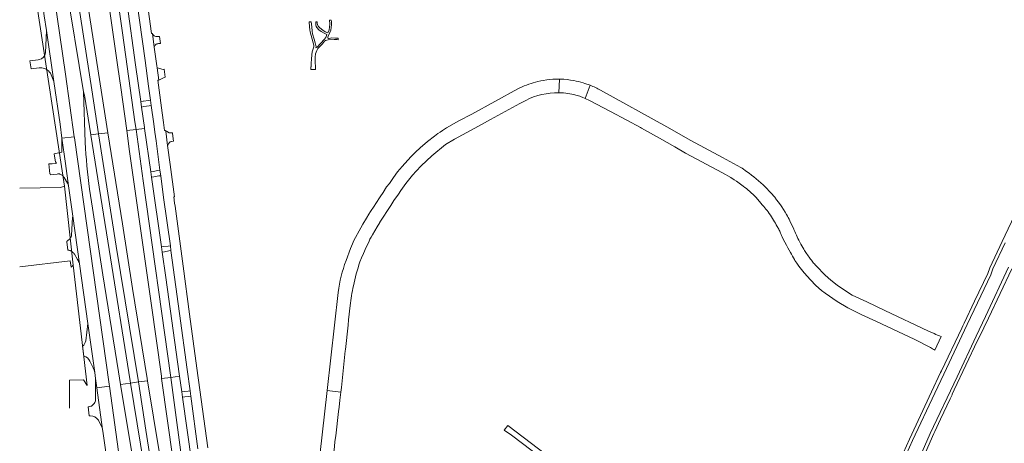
# Model space of a CAD drawing. Extents: x 148869 to 161638, y 453607 to 469810.
# Tile 603 of 656: x 153719 to 154112, y 466179 to 466348. Entities that reach past the tile are written whole.
import ezdxf
from ezdxf.lldxf.tags import DXFTag

# ---------------------------------------------------------------- set-up
doc = ezdxf.new("R2010")
doc.units = 0
for name, color, linetype, lineweight in [('B-OI-RI-DRUKLEIDING-G-niet meenemen', 190, 'RI-PERS', 18), ('B-RO-VH-VERHARDING_ASFALT-GV', 251, 'CONTINUOUS', 18), ('B-RO-VH-VERHARDING_FUNDERING_ZAND-GV', 251, 'CONTINUOUS', 18), ('B-RO-VH-VERHARDING_GESLOTEN-GV', 251, 'CONTINUOUS', 18), ('B-RO-VH-VERHARDING_OPEN-GV', 251, 'CONTINUOUS', 18), ('B-RO-VH-VERHARDING_STRAATBAKSTEEN-GV', 251, 'CONTINUOUS', 18)]:
    doc.layers.add(name, color=color, linetype=linetype, lineweight=lineweight)
tags = doc.linetypes.add('RI-PERS', pattern='A,7,-2,["P",Standard,S=1.8,R=0,X=-0.5,Y=-0.9],-2,7,-2,[102,NLCS.SHX,S=1,R=180,X=0,Y=0],-2', length=22).pattern_tags.tags
tags[6] = DXFTag(74, 10)

msp = doc.modelspace()

# ---------------------------------------------------------------- linework, layer by layer
at = {"layer": 'B-OI-RI-DRUKLEIDING-G-niet meenemen'}
for p, q in [((153726.34, 466354.02), (153737.4, 466281.6)), ((153735.75, 466281.16), (153719.48, 466280.8)), ((153737.4, 466281.6), (153735.75, 466281.16)), ((153737.4, 466281.6), (153740.85, 466250.12)), ((153739.58, 466251.86), (153719.48, 466249.5)), ((153739.98, 466249.29), (153739.58, 466251.86)), ((153740.85, 466250.12), (153739.98, 466249.29)), ((153740.85, 466250.12), (153746.4, 466202.2)), ((153744.97, 466204.34), (153739.31, 466204.24)), ((153739.31, 466204.24), (153739.31, 466193.15)), ((153746.4, 466202.2), (153744.97, 466204.34))]:
    msp.add_line(p, q, dxfattribs=at)
at = {"layer": 'B-RO-VH-VERHARDING_ASFALT-GV', "flags": 128}
for points in [[(153764.96, 466364.63), (153767.29, 466347.82), (153769.54, 466331.77), (153770.95, 466321.49), (153771.72, 466315.96), (153771.96, 466313.86), (153772.97, 466306.5), (153773.42, 466303.2), (153773.9, 466299.67), (153775.43, 466288.01), (153775.75, 466285.82), (153776.92, 466277.15), (153779.61, 466257.88), (153779.83, 466255.99), (153783.24, 466230.84), (153786.3, 466208.52), (153787.47, 466200.01), (153787.75, 466197.9), (153790.61, 466176.81)], [(153794.54, 466177.3), (153791.39, 466200.38), (153790.21, 466209.02), (153787.25, 466230.61), (153784.7, 466249.74), (153781.47, 466273.67), (153781.31, 466274.84), (153780.98, 466277.33), (153781.31, 466277.4), (153779.55, 466290.31), (153778.53, 466297.81), (153777.77, 466303.57), (153777.73, 466303.9), (153777.33, 466303.84), (153776.9, 466306.97), (153776.37, 466310.92), (153774.87, 466321.93), (153774.6, 466323.86), (153774.96, 466323.91), (153774.31, 466328.83), (153774.21, 466329.57), (153773.18, 466337.09), (153772.44, 466342.53), (153772.1, 466342.48), (153770.74, 466352.21)], [(153934.7, 466318.91), (153934.87, 466324.33), (153934.12, 466324.34), (153932.21, 466324.26), (153930.78, 466324.15), (153929.83, 466324.03), (153928.42, 466323.82), (153927.48, 466323.65), (153926.31, 466323.39), (153925.39, 466323.16)], [(153935.37, 466324.32), (153934.87, 466324.33), (153934.7, 466318.91), (153934.95, 466318.9)], [(153943.59, 466317.3), (153943.96, 466317.16), (153945.1, 466316.64), (153947.16, 466321.86)], [(153947.16, 466321.86), (153945.1, 466316.64), (153946.86, 466315.83), (153955.32, 466311.41), (153961.77, 466307.92), (153967.19, 466304.99), (153967.68, 466304.72), (153974.86, 466300.73), (153980.89, 466297.37), (153985.22, 466294.86), (154000, 466286.9), (154003.33, 466285.11), (154004.67, 466284.2), (154005.5, 466283.63), (154007.62, 466282.1)], [(153918.25, 466320.41), (153899.89, 466310.42), (153894.78, 466307.64), (153889.87, 466304.96), (153888.2, 466303.81), (153887.24, 466303.15), (153886.42, 466302.66), (153884.97, 466301.64), (153882.28, 466299.5), (153879.33, 466296.9), (153877.46, 466295.23), (153876.71, 466294.39), (153875.56, 466293.31), (153872.14, 466289.53), (153870.3, 466287.29), (153868.62, 466285.1), (153867.09, 466282.76), (153865.93, 466281.32), (153864.52, 466279.1), (153863.32, 466277.41), (153861.66, 466274.79), (153860.9, 466273.71), (153859.46, 466271.53), (153858.88, 466270.45), (153857.85, 466268.93), (153856.43, 466266.5), (153855.57, 466265.04), (153852.85, 466259.92), (153852.29, 466258.59), (153851.52, 466256.71), (153849.71, 466251.97)], [(154007.31, 466289.07), (154000, 466293.01), (153987.39, 466299.82), (153977.72, 466305.27), (153951.27, 466319.91)], [(153855.26, 466251.4), (153855.91, 466253), (153856.63, 466254.78), (153857.72, 466257.33), (153858.76, 466259.36), (153859.27, 466260.47), (153859.73, 466261.23), (153860.26, 466262.26), (153862.11, 466265.39), (153863.17, 466267.18), (153863.22, 466267.27), (153867.54, 466273.94), (153868.81, 466275.88), (153870.64, 466278.44), (153871.62, 466279.88), (153873.61, 466282.66), (153876.3, 466285.97), (153877.68, 466287.58), (153877.69, 466287.58), (153877.7, 466287.61), (153879.7, 466289.79), (153883.92, 466293.78), (153889.43, 466298.21), (153892.99, 466300.39), (153902.53, 466305.57), (153907.34, 466308.17), (153919.13, 466314.57), (153921.43, 466315.82)], [(154020.03, 466278.17), (154018.78, 466279.51), (154017.51, 466280.84), (154016.2, 466282.12), (154015.3, 466282.95), (154014.39, 466283.76), (154013.46, 466284.56), (154012.52, 466285.33), (154011.56, 466286.09), (154010.58, 466286.82), (154009.59, 466287.54), (154007.82, 466288.76)], [(154010.14, 466280.15), (154010.84, 466279.56), (154011.58, 466278.87), (154012.03, 466278.46), (154013.4, 466277.07), (154015.27, 466274.87), (154015.8, 466274.25), (154016.43, 466273.48)], [(154025.51, 466270.35), (154024.96, 466271.3), (154023.59, 466273.37), (154023.34, 466273.75), (154022.3, 466275.26), (154021.57, 466276.23), (154020.81, 466277.19), (154020.2, 466277.92)], [(154018.21, 466271.35), (154018.66, 466270.7)], [(154117.64, 466272.52), (154111.52, 466259.59), (154106.65, 466249.09), (154105.84, 466246.83), (154100.49, 466235.74), (154096.42, 466227.04), (154095.89, 466225.91), (154095.45, 466225), (154087.36, 466207.98), (154087.02, 466207.26), (154083.42, 466199.65), (154074.6, 466180.67), (154063.8, 466156.84)], [(154028.86, 466263.53), (154028.48, 466264.38), (154028.42, 466264.52), (154026.85, 466267.84)], [(154021.79, 466265.61), (154022.41, 466264.45)], [(154023.98, 466261.02), (154024.9, 466259.29), (154025.51, 466258.12), (154026.07, 466257.07), (154027.08, 466255.16)], [(154112.74, 466259.01), (154107.92, 466248.63), (154107.08, 466246.3), (154101.69, 466235.13), (154097.65, 466226.47), (154088.24, 466206.68), (154084.66, 466199.11), (154075.84, 466180.15), (154065.04, 466156.3), (154059.44, 466142.68), (154064.56, 466140.58), (154073.21, 466161), (154082.87, 466182.97), (154093.64, 466205.55), (154101.15, 466221.84), (154104.91, 466229.61), (154114.17, 466249.29)], [(154065.04, 466156.3), (154075.84, 466180.15), (154084.66, 466199.11), (154088.24, 466206.68), (154097.65, 466226.47), (154101.69, 466235.13), (154107.08, 466246.3), (154107.92, 466248.63), (154112.74, 466259.01)], [(154032.42, 466256.47), (154031.67, 466257.79)], [(154028.68, 466252.37), (154028.88, 466252.05), (154029.66, 466250.87), (154030.49, 466249.72), (154032.55, 466247.1), (154035.15, 466244.22), (154037.23, 466242), (154039.52, 466240.06)], [(154084.44, 466222.9), (154082.14, 466223.82), (154064.71, 466232.03), (154057.51, 466235.54), (154051.74, 466238.15), (154049.44, 466239.59), (154045.72, 466242.12), (154043.18, 466244.16), (154040.99, 466246.14), (154037.29, 466249.89)], [(154114.17, 466249.29), (154104.91, 466229.61), (154101.15, 466221.84), (154093.64, 466205.55), (154082.87, 466182.97), (154073.21, 466161), (154064.56, 466140.58), (154065.8, 466140.07), (154070.13, 466150.26), (154074.45, 466160.46), (154084.33, 466182.97), (154084.76, 466183.83), (154087.03, 466188.71), (154090.83, 466196.88), (154091.57, 466198.47), (154091.67, 466198.69), (154092.43, 466200.34), (154101.78, 466220.03), (154102.37, 466221.27), (154106.13, 466229.03), (154115.39, 466248.72)], [(153846.6, 466239.27), (153842.21, 466200.12), (153847.64, 466199.51), (153847.85, 466201.29), (153849.42, 466215.9), (153849.48, 466216.45), (153850.53, 466226.17), (153850.75, 466228.27), (153851.37, 466233.99)], [(154039.52, 466240.06), (154040.88, 466238.99), (154045.74, 466235.58), (154049.97, 466233.15), (154055.25, 466230.5), (154061.46, 466227.61), (154076.44, 466220.58), (154082.96, 466217.23)], [(154084.65, 466216.25), (154087.26, 466221.74)], [(153844.73, 466174.73), (153844.94, 466176.65), (153845.07, 466177.87), (153845.3, 466179.81), (153845.59, 466182.08), (153846.75, 466191.77), (153846.95, 466193.49), (153847.27, 466196.22), (153847.64, 466199.51), (153842.21, 466200.12), (153839.31, 466174.17)]]:
    msp.add_lwpolyline(points, dxfattribs=at)
at = {"layer": 'B-RO-VH-VERHARDING_ASFALT-GV'}
for points in [[(153925.39, 466323.16, 0.054815), (153918.25, 466320.41)], [(153940.69, 466323.73, 0.038193), (153935.37, 466324.32)], [(153944.39, 466322.83, 0.027351), (153940.69, 466323.73)], [(153947.16, 466321.86, 0.020863), (153944.39, 466322.83)], [(153951.27, 466319.91, 0.032294), (153947.16, 466321.86)], [(153921.43, 466315.82, -0.123245), (153934.7, 466318.91)], [(153934.95, 466318.9, -0.057804), (153941.37, 466317.99)], [(153941.37, 466317.99, -0.021248), (153943.59, 466317.3)], [(154007.82, 466288.76, -0.02548), (154007.31, 466289.07)], [(154007.62, 466282.1, -0.010737), (154010.14, 466280.15)], [(154020.2, 466277.92, -0.013858), (154020.03, 466278.17)], [(154016.43, 466273.48, -0.009229), (154018.21, 466271.35)], [(154018.66, 466270.7, -0.011412), (154020.37, 466268.04)], [(154020.37, 466268.04, -0.010631), (154021.79, 466265.61)], [(154026.85, 466267.84, 0.010202), (154025.51, 466270.35)], [(154022.41, 466264.45, -0.014939), (154023.15, 466262.85)], [(154023.15, 466262.85, 0.015847), (154023.98, 466261.02)], [(154030.1, 466260.8, -0.013277), (154028.86, 466263.53)], [(154031.67, 466257.79, -0.010951), (154030.1, 466260.8)], [(154027.08, 466255.16, 0.008065), (154028.68, 466252.37)], [(154033.53, 466254.73, -0.013319), (154032.42, 466256.47)], [(153849.71, 466251.97, 0.053505), (153846.6, 466239.27)], [(153852.67, 466241.89, -0.028294), (153855.26, 466251.4)], [(154034.86, 466252.86, -0.011943), (154033.53, 466254.73)], [(154036.04, 466251.35, -0.011889), (154034.86, 466252.86)], [(154037.29, 466249.89, -0.012958), (154036.04, 466251.35)], [(153851.37, 466233.99, -0.022897), (153852.67, 466241.89)], [(154087.26, 466221.74, -0.096492), (154084.44, 466222.9)], [(154082.96, 466217.23, -0.065396), (154084.65, 466216.25)]]:
    msp.add_lwpolyline(points, format="xyb", dxfattribs=at)
at = {"layer": 'B-RO-VH-VERHARDING_ASFALT-GV', "flags": 128}
msp.add_lwpolyline([(153932.59, 466169.83), (153932.63, 466172.18), (153914.26, 466186.21), (153912.88, 466184.37), (153915.7, 466182.26), (153931.67, 466170.29)], close=True, dxfattribs=at)
at = {"layer": 'B-RO-VH-VERHARDING_FUNDERING_ZAND-GV', "flags": 128}
msp.add_lwpolyline([(153835.64, 466328.17), (153837.49, 466328.16), (153837.49, 466329.16), (153837.45, 466331.24), (153837.42, 466333.15), (153837.58, 466334.45), (153838.01, 466335.71), (153838.52, 466336.49), (153840.32, 466338.46), (153841.15, 466339.43), (153841.51, 466339.74), (153842.05, 466339.92), (153842.65, 466340.06), (153845.05, 466340.15), (153845.63, 466340.15), (153846.11, 466340.1), (153846.53, 466339.97), (153846.64, 466340.62), (153845.5, 466340.71), (153844.02, 466340.75), (153843.01, 466340.59), (153842.67, 466340.59), (153842.52, 466340.68), (153842.45, 466340.82), (153842.47, 466341.07), (153842.63, 466341.4), (153843.32, 466342.93), (153843.61, 466343.85), (153843.84, 466344.95), (153843.91, 466346.14), (153843.89, 466347.33), (153843.84, 466347.8), (153843.19, 466347.8), (153843.23, 466346.34), (153843.17, 466345.06), (153842.96, 466343.98), (153842.65, 466343.11), (153842.4, 466342.73), (153841.42, 466343.2), (153840.45, 466343.83), (153839.26, 466344.79), (153838.63, 466345.49), (153838.32, 466346.18), (153838.25, 466346.7), (153838.25, 466347.12), (153837.63, 466347.15), (153837.63, 466346.65), (153837.65, 466345.98), (153837.8, 466345.35), (153838.05, 466344.95), (153838.9, 466344.05), (153839.76, 466343.38), (153840.97, 466342.64), (153842.09, 466342.14), (153841.6, 466340.95), (153840.97, 466340.17), (153838.21, 466337.1), (153837.72, 466336.76), (153837.74, 466337.18), (153837.45, 466338.78), (153837.02, 466340.3), (153836.39, 466342.46), (153836.19, 466343.42), (153836.03, 466345.13), (153835.85, 466347.19), (153835.02, 466347.17), (153835.11, 466345.24), (153835.25, 466343.96), (153835.43, 466343.17), (153836.26, 466340.33), (153836.66, 466338.78), (153836.84, 466337.93), (153836.84, 466337.23), (153836.66, 466336.35), (153836.26, 466335.19), (153836.01, 466333.96), (153835.88, 466332.34), (153835.85, 466330.72), (153835.83, 466329.18), (153835.64, 466329.17)], close=True, dxfattribs=at)
at = {"layer": 'B-RO-VH-VERHARDING_GESLOTEN-GV', "flags": 128}
for points in [[(153767.8, 466315.39), (153765.73, 466330.08), (153762.39, 466354.26), (153758.63, 466380.86), (153757.22, 466390.23), (153756.43, 466394.99), (153754.75, 466404.53), (153751.15, 466403.9), (153753.48, 466390.79), (153755.43, 466378.35), (153757.13, 466366.39), (153760.47, 466342.79), (153765.48, 466307.26), (153765.9, 466304.27), (153769.31, 466304.67), (153769.25, 466305.09), (153768.11, 466313.2)], [(153731.51, 466400.44), (153737.96, 466362.17), (153744.93, 466319.3), (153745.39, 466317.87), (153747.9, 466302.15), (153750.99, 466302.51), (153748.27, 466320.06), (153742.6, 466357.07), (153736.27, 466394.89), (153735.08, 466401.07)], [(153754.71, 466302.95), (153746.91, 466352.23), (153740.49, 466392.5), (153739.73, 466397.04), (153739.33, 466399.32), (153738.86, 466401.73), (153735.08, 466401.07), (153736.27, 466394.89), (153742.6, 466357.07), (153748.27, 466320.06), (153750.99, 466302.51)], [(153747.75, 466403.3), (153747.76, 466403.24), (153748.59, 466398.63), (153750.11, 466388.99), (153755.02, 466354.25), (153758.64, 466329.06), (153759.78, 466320.96), (153762.18, 466303.83), (153765.9, 466304.27), (153765.48, 466307.26), (153760.47, 466342.79), (153757.13, 466366.39), (153755.43, 466378.35), (153753.48, 466390.79), (153751.15, 466403.9)], [(153747.9, 466302.15), (153747.93, 466301.95), (153755.13, 466256.4), (153763.62, 466203.97), (153763.76, 466203.12), (153766.83, 466203.55), (153757.92, 466257.75), (153750.99, 466302.51)], [(153770.45, 466204.06), (153770.31, 466204.96), (153764.54, 466240.85), (153760.49, 466266.67), (153754.71, 466302.95), (153750.99, 466302.51), (153757.92, 466257.75), (153766.83, 466203.55)], [(153762.18, 466303.83), (153763.36, 466295.4), (153771.92, 466235), (153776.01, 466205.8), (153776.14, 466204.86), (153779.86, 466205.38), (153768.77, 466283.76), (153765.9, 466304.27)], [(153776.02, 466257.39), (153772.06, 466285.25), (153771.76, 466287.37), (153769.31, 466304.67), (153765.9, 466304.27), (153768.77, 466283.76), (153779.86, 466205.38), (153783.27, 466205.86), (153783.13, 466206.85), (153777.75, 466245.2), (153776.32, 466255.28)], [(153736.34, 466300.79), (153737.8, 466290.7), (153738.97, 466281.78), (153740.7, 466269.62), (153743.3, 466250.66), (153746.7, 466226.88), (153749.43, 466207.32), (153749.72, 466204.86), (153750.23, 466201.22), (153755.26, 466201.92), (153755.15, 466202.72), (153741.3, 466300.97), (153741.24, 466301.36)], [(153770.45, 466204.06), (153766.83, 466203.55), (153769.76, 466184.31), (153773.61, 466160.49), (153778.06, 466131.58), (153782.3, 466104.8), (153785.52, 466105.26), (153785.19, 466107.74), (153786.12, 466107.86), (153783.99, 466120.18), (153781.02, 466138.95), (153776.65, 466166.99), (153775.25, 466175.04)], [(153776.14, 466204.86), (153780.76, 466172.12), (153785.61, 466137.94), (153789.93, 466107.19), (153790.11, 466105.9), (153793.61, 466106.4), (153788.46, 466140.92), (153785.27, 466164.5), (153779.86, 466205.38)], [(153792.59, 466139.85), (153792.29, 466141.95), (153789.99, 466158.04), (153784.44, 466197.49), (153784.14, 466199.61), (153783.27, 466205.86), (153779.86, 466205.38), (153785.27, 466164.5), (153788.46, 466140.92), (153793.61, 466106.4), (153797.26, 466106.91), (153797.07, 466108.3), (153794.71, 466124.99)], [(153757.34, 466150.31), (153757.87, 466146.1), (153760.42, 466127.64), (153761.44, 466119.6), (153762.19, 466112.84), (153762.63, 466108.35), (153763.16, 466102.49), (153768.14, 466102.94), (153768.06, 466103.79), (153767.71, 466107.77), (153767.34, 466111.71), (153767.15, 466113.58), (153766.93, 466115.45), (153765.31, 466128.58), (153764.72, 466133.17), (153763.53, 466142.01), (153755.26, 466201.92), (153750.23, 466201.22), (153752.56, 466184.64), (153752.65, 466183.97), (153755.57, 466163.28), (153755.74, 466163.32), (153757.55, 466150.28)]]:
    msp.add_lwpolyline(points, close=True, dxfattribs=at)
for points in [[(153726.5, 466369.47), (153727.53, 466362.47), (153729.3, 466349.53), (153730.17, 466343.69), (153733.09, 466323.39), (153735.57, 466306.39), (153736.34, 466300.79), (153741.24, 466301.36), (153737.73, 466326.26), (153732.22, 466364.81), (153728.76, 466387.61)], [(153744.93, 466319.3), (153745.6, 466299.1)], [(153747.33, 466280.43), (153748.52, 466272.84), (153752.7, 466246.26), (153758.92, 466207.64), (153759.75, 466202.56), (153763.76, 466203.12), (153763.62, 466203.97), (153755.13, 466256.4), (153747.93, 466301.95), (153747.9, 466302.15), (153745.39, 466317.87), (153744.93, 466319.3)], [(153768.99, 466170.58), (153763.76, 466203.12), (153759.75, 466202.56), (153764.22, 466175.32), (153765.36, 466167.84)], [(153770.25, 466160.93), (153770.38, 466160.94), (153774.39, 466135.61), (153778.11, 466110.96), (153779.05, 466104.34), (153782.3, 466104.8), (153778.06, 466131.58), (153773.61, 466160.49), (153769.76, 466184.31), (153766.83, 466203.55), (153763.76, 466203.12)], [(153763.76, 466203.12), (153768.99, 466170.58)]]:
    msp.add_lwpolyline(points, dxfattribs=at)
at = {"layer": 'B-RO-VH-VERHARDING_GESLOTEN-GV'}
msp.add_lwpolyline([(153745.6, 466299.1, 0.016545), (153747.33, 466280.43)], format="xyb", dxfattribs=at)
at = {"layer": 'B-RO-VH-VERHARDING_OPEN-GV', "flags": 128}
for points in [[(153731.77, 466326.65), (153733.09, 466323.39), (153730.17, 466343.69), (153729.72, 466334.87)], [(153727.25, 466332.12), (153726.8, 466332.07), (153723.51, 466331.66), (153724.04, 466328.47)], [(153724.04, 466328.47), (153727.24, 466328.78), (153727.69, 466328.83)], [(153738.97, 466281.78), (153737.8, 466290.7), (153736.34, 466300.79), (153736.33, 466295.14), (153733.27, 466294.48), (153733.76, 466291.18), (153733.81, 466291.18), (153733.99, 466291.21), (153734.01, 466290.71), (153732.46, 466290.61), (153731.11, 466290.5)], [(153731.11, 466290.5), (153731.3, 466289.18), (153731.19, 466289.16), (153731.48, 466286.56), (153731.6, 466286.58), (153731.75, 466286.1), (153734.47, 466286.48), (153734.64, 466286.5)], [(153737.21, 466285.08), (153738.52, 466282.84)], [(153743.3, 466250.66), (153740.7, 466269.62), (153740.62, 466269.18), (153740.14, 466262.15)], [(153738.3, 466259.75), (153738.33, 466259.45), (153738.72, 466256.14)], [(153741.32, 466254.54), (153742.56, 466252.43)], [(153747.44, 466211.87), (153748.85, 466209.16), (153749.2, 466208.26), (153749.43, 466207.32), (153746.7, 466226.88), (153745.85, 466219.89)], [(153744.58, 466217.76), (153745.11, 466213.8)], [(153752.56, 466184.64), (153750.23, 466201.22), (153749.72, 466204.86), (153749.77, 466196.95)], [(153747.09, 466193.62), (153746.77, 466193.59), (153747.21, 466190.06), (153747.63, 466190.1)], [(153750.93, 466188.28), (153752.14, 466185.81)]]:
    msp.add_lwpolyline(points, dxfattribs=at)
at = {"layer": 'B-RO-VH-VERHARDING_OPEN-GV'}
for points in [[(153729.72, 466334.87, -0.334238), (153727.25, 466332.12)], [(153727.69, 466328.83, -0.261807), (153731.77, 466326.65)], [(153734.64, 466286.5, -0.045526), (153735.15, 466286.53)], [(153735.15, 466286.53, -0.074359), (153735.47, 466286.48)], [(153735.47, 466286.48, -0.035606), (153735.91, 466286.29)], [(153735.91, 466286.29, -0.029169), (153736.45, 466285.97)], [(153736.45, 466285.97, -0.071767), (153736.82, 466285.64)], [(153736.82, 466285.64, -0.051462), (153737.21, 466285.08)], [(153738.52, 466282.84, -0.077361), (153738.97, 466281.78)], [(153738.7, 466259.97, -0.012602), (153738.3, 466259.75)], [(153739.03, 466260.2, -0.031871), (153738.7, 466259.97)], [(153739.36, 466260.5, -0.04081), (153739.03, 466260.2)], [(153739.82, 466261.05, -0.025049), (153739.36, 466260.5)], [(153740.02, 466261.45, -0.09307), (153739.82, 466261.05)], [(153740.14, 466262.15, -0.058739), (153740.02, 466261.45)], [(153738.72, 466256.14, -0.012103), (153739.4, 466256)], [(153739.4, 466256, -0.033923), (153739.67, 466255.92)], [(153739.67, 466255.92, -0.04545), (153739.92, 466255.79)], [(153739.92, 466255.79, -0.016381), (153740.58, 466255.35)], [(153740.58, 466255.35, -0.053563), (153740.91, 466255.06)], [(153740.91, 466255.06, -0.032473), (153741.32, 466254.54)], [(153742.56, 466252.43, -0.090936), (153743.3, 466250.66)], [(153745.85, 466219.89, -0.160713), (153744.58, 466217.76)], [(153745.11, 466213.8, -0.23177), (153747.44, 466211.87)], [(153749.7, 466195.99, -0.091459), (153749.44, 466195.33)], [(153749.77, 466196.95, -0.067241), (153749.7, 466195.99)], [(153747.89, 466193.84, -0.057559), (153747.09, 466193.62)], [(153748.12, 466193.95, -0.031584), (153747.89, 466193.84)], [(153748.41, 466194.15, -0.041069), (153748.12, 466193.95)], [(153748.95, 466194.67, -0.04114), (153748.41, 466194.15)], [(153749.44, 466195.33, -0.038414), (153748.95, 466194.67)], [(153747.63, 466190.1, -0.249297), (153750.93, 466188.28)], [(153752.14, 466185.81, -0.064611), (153752.56, 466184.64)]]:
    msp.add_lwpolyline(points, format="xyb", dxfattribs=at)
at = {"layer": 'B-RO-VH-VERHARDING_OPEN-GV', "flags": 128}
for points in [[(153767.8, 466315.39), (153768.11, 466313.2), (153769.09, 466313.37), (153771.16, 466313.72), (153771.96, 466313.86), (153771.72, 466315.96), (153770.88, 466315.84), (153768.9, 466315.55), (153768.79, 466315.54)], [(153771.76, 466287.37), (153772.06, 466285.25), (153773.05, 466285.4), (153775.04, 466285.71), (153775.75, 466285.82), (153775.43, 466288.01), (153774.67, 466287.88), (153772.75, 466287.54)], [(153779.83, 466255.99), (153779.61, 466257.88), (153778.7, 466257.76), (153777.01, 466257.53), (153776.02, 466257.39), (153776.32, 466255.28), (153777.3, 466255.48), (153778.98, 466255.82)], [(153787.75, 466197.9), (153787.47, 466200.01), (153786.74, 466199.92), (153785.14, 466199.73), (153784.14, 466199.61), (153784.44, 466197.49), (153785.43, 466197.61), (153786.97, 466197.8)]]:
    msp.add_lwpolyline(points, close=True, dxfattribs=at)
at = {"layer": 'B-RO-VH-VERHARDING_STRAATBAKSTEEN-GV'}
for points in [[(153772.75, 466342, -0.079042), (153772.44, 466342.53)], [(153773.21, 466341.6, -0.081128), (153772.75, 466342)], [(153773.77, 466341.36, -0.082432), (153773.21, 466341.6)], [(153774.38, 466341.31, -0.082249), (153773.77, 466341.36)], [(153773.18, 466337.09, -0.090401), (153773.38, 466337.64)], [(153773.38, 466337.64, -0.088506), (153773.75, 466338.09)], [(153773.75, 466338.09, -0.086091), (153774.26, 466338.39)], [(153774.26, 466338.39, -0.087868), (153774.84, 466338.48)], [(153778.53, 466297.81, -0.05646), (153778.69, 466298.29)], [(153778.69, 466298.29, -0.054869), (153778.95, 466298.72)], [(153778.95, 466298.72, -0.078159), (153779.45, 466299.18)], [(153779.45, 466299.18, -0.036241), (153779.73, 466299.35)], [(153779.73, 466299.35, -0.042251), (153780.06, 466299.48)]]:
    msp.add_lwpolyline(points, format="xyb", dxfattribs=at)
at = {"layer": 'B-RO-VH-VERHARDING_STRAATBAKSTEEN-GV', "flags": 128}
for points in [[(153772.44, 466342.53), (153773.18, 466337.09)], [(153774.84, 466338.48), (153775.7, 466338.59), (153775.33, 466341.32), (153774.38, 466341.31)], [(153780.06, 466299.48), (153780.8, 466299.6), (153780.47, 466302.63), (153780.45, 466302.85), (153779.14, 466302.9), (153778.12, 466303.61), (153777.77, 466303.57), (153778.53, 466297.81)]]:
    msp.add_lwpolyline(points, dxfattribs=at)
msp.add_lwpolyline([(153777.2, 466325.02), (153777.51, 466325.06), (153777.1, 466328.26), (153776.77, 466328.21), (153774.31, 466328.83), (153774.96, 466323.91)], close=True, dxfattribs=at)

doc.saveas('drawing.dxf')
